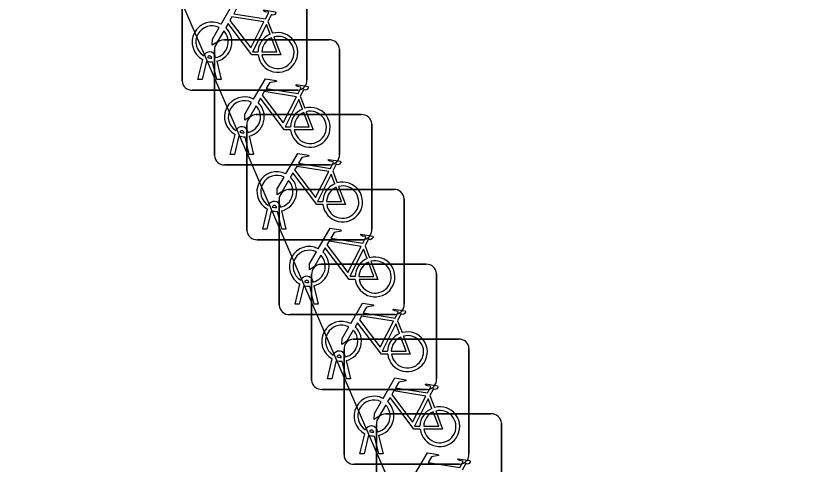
# Model space of a CAD drawing. Extents: x 162026 to 163499, y 387297 to 388169.
# Drawn here: x 162287.71 to 162294.11, y 387480.54 to 387484.12 of the extents above; entities that cross this region are included whole.
import ezdxf

# ---------------------------------------------------------------- set-up
doc = ezdxf.new("R2010")
doc.units = 0
doc.layers.add('IMGEO_Fietsenrek', color=7, linetype='Continuous')
doc.layers.add('IMGEO_Pand', color=7, linetype='Continuous')

msp = doc.modelspace()

# ---------------------------------------------------------------- linework, layer by layer
at = {"layer": 'IMGEO_Fietsenrek'}
for p, q in [((162289.0355, 387483.6059), (162289.0355, 387484.4468)), ((162289.0355, 387484.4468), (162289.0355, 387483.6059)), ((162290.0345, 387484.4561), (162290.0345, 387483.6152)), ((162290.0345, 387483.6152), (162290.0345, 387484.4561)), ((162289.7222, 387484.0802), (162289.7585, 387483.985)), ((162289.3689, 387483.9325), (162290.2098, 387483.9325)), ((162290.2098, 387483.9325), (162289.3689, 387483.9325)), ((162289.2945, 387483.0079), (162289.2945, 387483.8488)), ((162289.2945, 387483.8488), (162289.2945, 387483.0079)), ((162290.2935, 387483.8581), (162290.2935, 387483.0172)), ((162290.2935, 387483.0172), (162290.2935, 387483.8581)), ((162289.1625, 387483.6153), (162289.2008, 387483.7753)), ((162289.2312, 387483.7631), (162289.1959, 387483.6153)), ((162289.2729, 387483.7869), (162289.2719, 387483.7912)), ((162289.314, 387483.6153), (162289.2801, 387483.757)), ((162289.3036, 387483.7984), (162289.3054, 387483.7905)), ((162289.3124, 387483.7613), (162289.3474, 387483.6153)), ((162289.1959, 387483.6153), (162289.1625, 387483.6153)), ((162289.3474, 387483.6153), (162289.314, 387483.6153)), ((162289.9601, 387483.5315), (162289.1192, 387483.5315)), ((162289.1192, 387483.5315), (162289.9601, 387483.5315)), ((162289.9812, 387483.4822), (162290.0175, 387483.387)), ((162289.6279, 387483.3355), (162290.4688, 387483.3355)), ((162290.4688, 387483.3355), (162289.6279, 387483.3355)), ((162289.5535, 387482.4109), (162289.5535, 387483.2518)), ((162289.5535, 387483.2518), (162289.5535, 387482.4109)), ((162290.5525, 387483.2611), (162290.5525, 387482.4202)), ((162290.5525, 387482.4202), (162290.5525, 387483.2611)), ((162289.5319, 387483.1889), (162289.5309, 387483.1932)), ((162289.5626, 387483.2004), (162289.5644, 387483.1925)), ((162289.4215, 387483.0173), (162289.4598, 387483.1773)), ((162289.4902, 387483.1651), (162289.4549, 387483.0173)), ((162289.573, 387483.0173), (162289.5391, 387483.159)), ((162289.5714, 387483.1633), (162289.6064, 387483.0173)), ((162289.4549, 387483.0173), (162289.4215, 387483.0173)), ((162289.6064, 387483.0173), (162289.573, 387483.0173)), ((162290.2191, 387482.9335), (162289.3782, 387482.9335)), ((162289.3782, 387482.9335), (162290.2191, 387482.9335)), ((162290.2402, 387482.8852), (162290.2765, 387482.79)), ((162289.8869, 387482.7375), (162290.7278, 387482.7375)), ((162290.7278, 387482.7375), (162289.8869, 387482.7375)), ((162289.8125, 387481.8129), (162289.8125, 387482.6538)), ((162289.8125, 387482.6538), (162289.8125, 387481.8129)), ((162289.8216, 387482.6034), (162289.8234, 387482.5955)), ((162290.8115, 387482.6631), (162290.8115, 387481.8222)), ((162290.8115, 387481.8222), (162290.8115, 387482.6631)), ((162289.6805, 387482.4203), (162289.7188, 387482.5803)), ((162289.7492, 387482.5681), (162289.7139, 387482.4203)), ((162289.7909, 387482.5919), (162289.7899, 387482.5962)), ((162289.832, 387482.4203), (162289.7981, 387482.562)), ((162289.8304, 387482.5663), (162289.8654, 387482.4203)), ((162289.7139, 387482.4203), (162289.6805, 387482.4203)), ((162289.8654, 387482.4203), (162289.832, 387482.4203)), ((162290.4781, 387482.3365), (162289.6372, 387482.3365)), ((162289.6372, 387482.3365), (162290.4781, 387482.3365)), ((162290.4992, 387482.2872), (162290.5355, 387482.192)), ((162290.1459, 387482.1395), (162290.9868, 387482.1395)), ((162290.9868, 387482.1395), (162290.1459, 387482.1395)), ((162290.0715, 387481.2149), (162290.0715, 387482.0558)), ((162290.0715, 387482.0558), (162290.0715, 387481.2149)), ((162291.0705, 387482.0651), (162291.0705, 387481.2242)), ((162291.0705, 387481.2242), (162291.0705, 387482.0651)), ((162289.9395, 387481.8223), (162289.9778, 387481.9823)), ((162290.0082, 387481.9701), (162289.9729, 387481.8223)), ((162290.0499, 387481.9939), (162290.0489, 387481.9982)), ((162290.091, 387481.8223), (162290.0571, 387481.964)), ((162290.0806, 387482.0054), (162290.0824, 387481.9975)), ((162290.0894, 387481.9683), (162290.1244, 387481.8223)), ((162289.9729, 387481.8223), (162289.9395, 387481.8223)), ((162290.1244, 387481.8223), (162290.091, 387481.8223)), ((162290.7371, 387481.7385), (162289.8962, 387481.7385)), ((162289.8962, 387481.7385), (162290.7371, 387481.7385)), ((162290.7582, 387481.6892), (162290.7945, 387481.594)), ((162290.4049, 387481.5415), (162291.2458, 387481.5415)), ((162291.2458, 387481.5415), (162290.4049, 387481.5415)), ((162290.3305, 387480.6169), (162290.3305, 387481.4578)), ((162290.3305, 387481.4578), (162290.3305, 387480.6169)), ((162291.3295, 387481.4671), (162291.3295, 387480.6262)), ((162291.3295, 387480.6262), (162291.3295, 387481.4671)), ((162290.3089, 387481.3959), (162290.3079, 387481.4002)), ((162290.3396, 387481.4074), (162290.3414, 387481.3995)), ((162290.1985, 387481.2243), (162290.2368, 387481.3843)), ((162290.2672, 387481.3721), (162290.2319, 387481.2243)), ((162290.35, 387481.2243), (162290.3161, 387481.366)), ((162290.3484, 387481.3703), (162290.3834, 387481.2243)), ((162290.2319, 387481.2243), (162290.1985, 387481.2243)), ((162290.3834, 387481.2243), (162290.35, 387481.2243)), ((162290.9961, 387481.1405), (162290.1552, 387481.1405)), ((162290.1552, 387481.1405), (162290.9961, 387481.1405)), ((162291.0172, 387481.0912), (162291.0535, 387480.996)), ((162290.6639, 387480.9445), (162291.5048, 387480.9445)), ((162291.5048, 387480.9445), (162290.6639, 387480.9445)), ((162290.5895, 387480.0199), (162290.5895, 387480.8608)), ((162290.5895, 387480.8608), (162290.5895, 387480.0199)), ((162290.5986, 387480.8094), (162290.6004, 387480.8015)), ((162291.5885, 387480.8701), (162291.5885, 387480.0292)), ((162291.5885, 387480.0292), (162291.5885, 387480.8701)), ((162290.4575, 387480.6263), (162290.4958, 387480.7863)), ((162290.5262, 387480.7741), (162290.4909, 387480.6263)), ((162290.5679, 387480.7979), (162290.5669, 387480.8022)), ((162290.609, 387480.6263), (162290.5751, 387480.768)), ((162290.6074, 387480.7723), (162290.6424, 387480.6263)), ((162290.4909, 387480.6263), (162290.4575, 387480.6263)), ((162290.6424, 387480.6263), (162290.609, 387480.6263)), ((162291.2551, 387480.5425), (162290.4142, 387480.5425)), ((162290.4142, 387480.5425), (162291.2551, 387480.5425))]:
    msp.add_line(p, q, dxfattribs=at)
for points in [[(162289.3481, 387484.0572), (162289.4428, 387484.2207), (162289.529, 387484.2069), (162289.5307, 387484.1982), (162289.4746, 387484.1873), (162289.4484, 387484.142), (162289.7036, 387484.1012)], [(162289.7036, 387484.1012), (162289.7286, 387484.15), (162289.7235, 387484.154), (162289.7003, 387484.1577), (162289.6876, 387484.1652), (162289.6866, 387484.1683), (162289.6888, 387484.1729), (162289.7836, 387484.1578), (162289.7859, 387484.1475), (162289.7765, 387484.1351), (162289.7641, 387484.1287), (162289.7496, 387484.1349), (162289.7222, 387484.0802)], [(162289.6907, 387484.076), (162289.4339, 387484.117), (162289.4172, 387484.0882), (162289.5842, 387483.8679), (162289.6907, 387484.076)], [(162289.3688, 387484.0047), (162289.3172, 387483.9155), (162289.2773, 387483.8895), (162289.2785, 387483.937), (162289.333, 387484.0312)], [(162289.6438, 387483.8125), (162289.5941, 387483.8126), (162289.4034, 387484.0643), (162289.3844, 387484.0315)], [(162289.7387, 387483.978), (162289.7094, 387484.0548), (162289.6, 387483.8367), (162289.6427, 387483.8366)], [(162289.6727, 387483.8365), (162289.7926, 387483.8363), (162289.7494, 387483.9499)], [(162289.7692, 387483.9568), (162289.8242, 387483.8122), (162289.6741, 387483.8125)], [(162289.6071, 387483.4592), (162289.7018, 387483.6227), (162289.788, 387483.6089), (162289.7897, 387483.6002), (162289.7336, 387483.5893), (162289.7074, 387483.544), (162289.9626, 387483.5032)], [(162289.9626, 387483.5032), (162289.9876, 387483.552), (162289.9825, 387483.556), (162289.9593, 387483.5597), (162289.9466, 387483.5672), (162289.9456, 387483.5703), (162289.9478, 387483.5749), (162290.0426, 387483.5598), (162290.0449, 387483.5495), (162290.0355, 387483.5371), (162290.0231, 387483.5307), (162290.0086, 387483.5369), (162289.9812, 387483.4822)], [(162289.9497, 387483.478), (162289.6929, 387483.519), (162289.6762, 387483.4902), (162289.8432, 387483.2699), (162289.9497, 387483.478)], [(162289.9028, 387483.2145), (162289.8531, 387483.2146), (162289.6624, 387483.4663), (162289.6434, 387483.4335)], [(162289.9977, 387483.38), (162289.9684, 387483.4568), (162289.859, 387483.2387), (162289.9017, 387483.2386)], [(162289.6278, 387483.4067), (162289.5762, 387483.3175), (162289.5363, 387483.2915), (162289.5375, 387483.339), (162289.592, 387483.4332)], [(162289.9317, 387483.2385), (162290.0516, 387483.2383), (162290.0084, 387483.3519)], [(162290.0282, 387483.3588), (162290.0832, 387483.2142), (162289.9331, 387483.2145)], [(162289.8661, 387482.8622), (162289.9608, 387483.0257), (162290.047, 387483.0119), (162290.0487, 387483.0032), (162289.9926, 387482.9923), (162289.9664, 387482.947), (162290.2216, 387482.9062)], [(162290.2087, 387482.881), (162289.9519, 387482.922), (162289.9352, 387482.8932), (162290.1022, 387482.6729), (162290.2087, 387482.881)], [(162290.2216, 387482.9062), (162290.2466, 387482.955), (162290.2415, 387482.959), (162290.2183, 387482.9627), (162290.2056, 387482.9702), (162290.2046, 387482.9733), (162290.2068, 387482.9779), (162290.3016, 387482.9628), (162290.3039, 387482.9525), (162290.2945, 387482.9401), (162290.2821, 387482.9337), (162290.2676, 387482.9399), (162290.2402, 387482.8852)], [(162290.1618, 387482.6175), (162290.1121, 387482.6176), (162289.9214, 387482.8693), (162289.9024, 387482.8365)], [(162290.2567, 387482.783), (162290.2274, 387482.8598), (162290.118, 387482.6417), (162290.1607, 387482.6416)], [(162289.8868, 387482.8097), (162289.8352, 387482.7205), (162289.7953, 387482.6945), (162289.7965, 387482.742), (162289.851, 387482.8362)], [(162290.1907, 387482.6415), (162290.3106, 387482.6413), (162290.2674, 387482.7549)], [(162290.2872, 387482.7618), (162290.3422, 387482.6172), (162290.1921, 387482.6175)], [(162290.1251, 387482.2642), (162290.2198, 387482.4277), (162290.306, 387482.4139), (162290.3077, 387482.4052), (162290.2516, 387482.3943), (162290.2254, 387482.349), (162290.4806, 387482.3082)], [(162290.4806, 387482.3082), (162290.5056, 387482.357), (162290.5005, 387482.361), (162290.4773, 387482.3647), (162290.4646, 387482.3722), (162290.4636, 387482.3753), (162290.4658, 387482.3799), (162290.5606, 387482.3648), (162290.5629, 387482.3545), (162290.5535, 387482.3421), (162290.5411, 387482.3357), (162290.5266, 387482.3419), (162290.4992, 387482.2872)], [(162290.4677, 387482.283), (162290.2109, 387482.324), (162290.1942, 387482.2952), (162290.3612, 387482.0749), (162290.4677, 387482.283)], [(162290.1458, 387482.2117), (162290.0942, 387482.1225), (162290.0543, 387482.0965), (162290.0555, 387482.144), (162290.11, 387482.2382)], [(162290.4208, 387482.0195), (162290.3711, 387482.0196), (162290.1804, 387482.2713), (162290.1614, 387482.2385)], [(162290.5157, 387482.185), (162290.4864, 387482.2618), (162290.377, 387482.0437), (162290.4197, 387482.0436)], [(162290.4497, 387482.0435), (162290.5696, 387482.0433), (162290.5264, 387482.1569)], [(162290.5462, 387482.1638), (162290.6012, 387482.0192), (162290.4511, 387482.0195)], [(162290.3841, 387481.6662), (162290.4788, 387481.8297), (162290.565, 387481.8159), (162290.5667, 387481.8072), (162290.5106, 387481.7963), (162290.4844, 387481.751), (162290.7396, 387481.7102)], [(162290.7396, 387481.7102), (162290.7646, 387481.759), (162290.7595, 387481.763), (162290.7363, 387481.7667), (162290.7236, 387481.7742), (162290.7226, 387481.7773), (162290.7248, 387481.7819), (162290.8196, 387481.7668), (162290.8219, 387481.7565), (162290.8125, 387481.7441), (162290.8001, 387481.7377), (162290.7856, 387481.7439), (162290.7582, 387481.6892)], [(162290.7267, 387481.685), (162290.4699, 387481.726), (162290.4532, 387481.6972), (162290.6202, 387481.4769), (162290.7267, 387481.685)], [(162290.6798, 387481.4215), (162290.6301, 387481.4216), (162290.4394, 387481.6733), (162290.4204, 387481.6405)], [(162290.7747, 387481.587), (162290.7454, 387481.6638), (162290.636, 387481.4457), (162290.6787, 387481.4456)], [(162290.4048, 387481.6137), (162290.3532, 387481.5245), (162290.3133, 387481.4985), (162290.3145, 387481.546), (162290.369, 387481.6402)], [(162290.7087, 387481.4455), (162290.8286, 387481.4453), (162290.7854, 387481.5589)], [(162290.8052, 387481.5658), (162290.8602, 387481.4212), (162290.7101, 387481.4215)], [(162290.6431, 387481.0682), (162290.7378, 387481.2317), (162290.824, 387481.2179), (162290.8257, 387481.2092), (162290.7696, 387481.1983), (162290.7434, 387481.153), (162290.9986, 387481.1122)], [(162290.9986, 387481.1122), (162291.0236, 387481.161), (162291.0185, 387481.165), (162290.9953, 387481.1687), (162290.9826, 387481.1762), (162290.9816, 387481.1793), (162290.9838, 387481.1839), (162291.0786, 387481.1688), (162291.0809, 387481.1585), (162291.0715, 387481.1461), (162291.0591, 387481.1397), (162291.0446, 387481.1459), (162291.0172, 387481.0912)], [(162290.9388, 387480.8235), (162290.8891, 387480.8236), (162290.6984, 387481.0753), (162290.6794, 387481.0425)], [(162290.9857, 387481.087), (162290.7289, 387481.128), (162290.7122, 387481.0992), (162290.8792, 387480.8789), (162290.9857, 387481.087)], [(162291.0337, 387480.989), (162291.0044, 387481.0658), (162290.895, 387480.8477), (162290.9377, 387480.8476)], [(162290.6638, 387481.0157), (162290.6122, 387480.9265), (162290.5723, 387480.9005), (162290.5735, 387480.948), (162290.628, 387481.0422)], [(162290.9677, 387480.8475), (162291.0876, 387480.8473), (162291.0444, 387480.9609)], [(162291.0642, 387480.9678), (162291.1192, 387480.8232), (162290.9691, 387480.8235)], [(162290.9021, 387480.4712), (162290.9968, 387480.6347), (162291.083, 387480.6209), (162291.0847, 387480.6122), (162291.0286, 387480.6013), (162291.0024, 387480.556), (162291.2576, 387480.5152)], [(162291.2576, 387480.5152), (162291.2826, 387480.564), (162291.2775, 387480.568), (162291.2543, 387480.5717), (162291.2416, 387480.5792), (162291.2406, 387480.5823), (162291.2428, 387480.5869), (162291.3376, 387480.5718), (162291.3399, 387480.5615), (162291.3305, 387480.5491), (162291.3181, 387480.5427), (162291.3036, 387480.5489), (162291.2762, 387480.4942)]]:
    msp.add_lwpolyline(points, dxfattribs=at)
for centre, radius, start, end in [((162289.2751, 387483.9159), 0.159, 62.67661, 242.13685), ((162289.2751, 387483.9159), 0.129, 63.31916, 238.90302), ((162289.2751, 387483.9159), 0.159, 283.5766, 46.60424), ((162289.2751, 387483.9159), 0.129, 283.60429, 43.43025), ((162289.8017, 387483.8319), 0.159, 113.3408, 178.32165), ((162289.8017, 387483.8319), 0.159, 187.0065, 105.77075), ((162289.8017, 387483.8319), 0.129, 113.92302, 177.95563), ((162289.8017, 387483.8319), 0.129, 188.67146, 104.58832), ((162289.3722, 387483.8546), 0.0779, 92.4484, 184.28452), ((162289.3722, 387483.8546), 0.0779, 92.4484, 184.28452), ((162290.2156, 387483.8548), 0.0779, 2.4484, 94.28452), ((162290.2156, 387483.8548), 0.0779, 2.4484, 94.28452), ((162289.2549, 387483.7873), 0.0499, 12.8025, 158.69338), ((162289.2751, 387483.9159), 0.159, 253.99666, 271.78671), ((162289.2549, 387483.7873), 0.0174, 12.8025, 163.45023), ((162289.2751, 387483.9159), 0.129, 253.41502, 269.02044), ((162289.1134, 387483.6092), 0.0779, 182.4484, 274.28452), ((162289.1134, 387483.6092), 0.0779, 182.4484, 274.28452), ((162289.9568, 387483.6094), 0.0779, 272.4484, 4.28452), ((162289.9568, 387483.6094), 0.0779, 272.4484, 4.28452), ((162289.5341, 387483.3179), 0.159, 62.67661, 242.13685), ((162289.5341, 387483.3179), 0.129, 63.31916, 238.90302), ((162289.5341, 387483.3179), 0.129, 283.60429, 43.43025), ((162289.5341, 387483.3179), 0.159, 283.5766, 46.60424), ((162290.0607, 387483.2339), 0.159, 113.3408, 178.32165), ((162290.0607, 387483.2339), 0.159, 187.0065, 105.77075), ((162289.6312, 387483.2576), 0.0779, 92.4484, 184.28452), ((162289.6312, 387483.2576), 0.0779, 92.4484, 184.28452), ((162290.0607, 387483.2339), 0.129, 113.92302, 177.95563), ((162290.0607, 387483.2339), 0.129, 188.67146, 104.58832), ((162290.4746, 387483.2578), 0.0779, 2.4484, 94.28452), ((162290.4746, 387483.2578), 0.0779, 2.4484, 94.28452), ((162289.5139, 387483.1893), 0.0499, 12.8025, 158.69338), ((162289.5139, 387483.1893), 0.0174, 12.8025, 163.45023), ((162289.5341, 387483.3179), 0.129, 253.41502, 269.02044), ((162289.5341, 387483.3179), 0.159, 253.99666, 271.78671), ((162289.3724, 387483.0112), 0.0779, 182.4484, 274.28452), ((162289.3724, 387483.0112), 0.0779, 182.4484, 274.28452), ((162290.2158, 387483.0114), 0.0779, 272.4484, 4.28452), ((162290.2158, 387483.0114), 0.0779, 272.4484, 4.28452), ((162289.7931, 387482.7209), 0.159, 62.67661, 242.13685), ((162289.7931, 387482.7209), 0.129, 63.31916, 238.90302), ((162289.7931, 387482.7209), 0.129, 283.60429, 43.43025), ((162289.7931, 387482.7209), 0.159, 283.5766, 46.60424), ((162290.3197, 387482.6369), 0.159, 187.0065, 105.77075), ((162289.8902, 387482.6596), 0.0779, 92.4484, 184.28452), ((162289.8902, 387482.6596), 0.0779, 92.4484, 184.28452), ((162290.3197, 387482.6369), 0.159, 113.3408, 178.32165), ((162290.3197, 387482.6369), 0.129, 113.92302, 177.95563), ((162290.3197, 387482.6369), 0.129, 188.67146, 104.58832), ((162290.7336, 387482.6598), 0.0779, 2.4484, 94.28452), ((162290.7336, 387482.6598), 0.0779, 2.4484, 94.28452), ((162289.7729, 387482.5923), 0.0499, 12.8025, 158.69338), ((162289.7729, 387482.5923), 0.0174, 12.8025, 163.45023), ((162289.7931, 387482.7209), 0.159, 253.99666, 271.78671), ((162289.7931, 387482.7209), 0.129, 253.41502, 269.02044), ((162289.6314, 387482.4142), 0.0779, 182.4484, 274.28452), ((162289.6314, 387482.4142), 0.0779, 182.4484, 274.28452), ((162290.4748, 387482.4144), 0.0779, 272.4484, 4.28452), ((162290.4748, 387482.4144), 0.0779, 272.4484, 4.28452), ((162290.0521, 387482.1229), 0.159, 62.67661, 242.13685), ((162290.0521, 387482.1229), 0.129, 63.31916, 238.90302), ((162290.0521, 387482.1229), 0.159, 283.5766, 46.60424), ((162290.0521, 387482.1229), 0.129, 283.60429, 43.43025), ((162290.5787, 387482.0389), 0.159, 113.3408, 178.32165), ((162290.5787, 387482.0389), 0.159, 187.0065, 105.77075), ((162290.5787, 387482.0389), 0.129, 113.92302, 177.95563), ((162290.5787, 387482.0389), 0.129, 188.67146, 104.58832), ((162290.1492, 387482.0616), 0.0779, 92.4484, 184.28452), ((162290.1492, 387482.0616), 0.0779, 92.4484, 184.28452), ((162290.9926, 387482.0618), 0.0779, 2.4484, 94.28452), ((162290.9926, 387482.0618), 0.0779, 2.4484, 94.28452), ((162290.0319, 387481.9943), 0.0499, 12.8025, 158.69338), ((162290.0521, 387482.1229), 0.159, 253.99666, 271.78671), ((162290.0319, 387481.9943), 0.0174, 12.8025, 163.45023), ((162290.0521, 387482.1229), 0.129, 253.41502, 269.02044), ((162289.8904, 387481.8162), 0.0779, 182.4484, 274.28452), ((162289.8904, 387481.8162), 0.0779, 182.4484, 274.28452), ((162290.7338, 387481.8164), 0.0779, 272.4484, 4.28452), ((162290.7338, 387481.8164), 0.0779, 272.4484, 4.28452), ((162290.3111, 387481.5249), 0.159, 62.67661, 242.13685), ((162290.3111, 387481.5249), 0.129, 63.31916, 238.90302), ((162290.3111, 387481.5249), 0.129, 283.60429, 43.43025), ((162290.3111, 387481.5249), 0.159, 283.5766, 46.60424), ((162290.8377, 387481.4409), 0.159, 113.3408, 178.32165), ((162290.8377, 387481.4409), 0.159, 187.0065, 105.77075), ((162290.4082, 387481.4636), 0.0779, 92.4484, 184.28452), ((162290.4082, 387481.4636), 0.0779, 92.4484, 184.28452), ((162290.8377, 387481.4409), 0.129, 113.92302, 177.95563), ((162290.8377, 387481.4409), 0.129, 188.67146, 104.58832), ((162291.2516, 387481.4638), 0.0779, 2.4484, 94.28452), ((162291.2516, 387481.4638), 0.0779, 2.4484, 94.28452), ((162290.2909, 387481.3963), 0.0499, 12.8025, 158.69338), ((162290.2909, 387481.3963), 0.0174, 12.8025, 163.45023), ((162290.3111, 387481.5249), 0.129, 253.41502, 269.02044), ((162290.3111, 387481.5249), 0.159, 253.99666, 271.78671), ((162290.1494, 387481.2182), 0.0779, 182.4484, 274.28452), ((162290.1494, 387481.2182), 0.0779, 182.4484, 274.28452), ((162290.9928, 387481.2184), 0.0779, 272.4484, 4.28452), ((162290.9928, 387481.2184), 0.0779, 272.4484, 4.28452), ((162290.5701, 387480.9269), 0.159, 62.67661, 242.13685), ((162290.5701, 387480.9269), 0.129, 63.31916, 238.90302), ((162290.5701, 387480.9269), 0.129, 283.60429, 43.43025), ((162290.5701, 387480.9269), 0.159, 283.5766, 46.60424), ((162291.0967, 387480.8429), 0.159, 187.0065, 105.77075), ((162290.6672, 387480.8666), 0.0779, 92.4484, 184.28452), ((162290.6672, 387480.8666), 0.0779, 92.4484, 184.28452), ((162291.0967, 387480.8429), 0.159, 113.3408, 178.32165), ((162291.0967, 387480.8429), 0.129, 113.92302, 177.95563), ((162291.0967, 387480.8429), 0.129, 188.67146, 104.58832), ((162291.5106, 387480.8668), 0.0779, 2.4484, 94.28452), ((162291.5106, 387480.8668), 0.0779, 2.4484, 94.28452), ((162290.5499, 387480.7983), 0.0499, 12.8025, 158.69338), ((162290.5499, 387480.7983), 0.0174, 12.8025, 163.45023), ((162290.5701, 387480.9269), 0.159, 253.99666, 271.78671), ((162290.5701, 387480.9269), 0.129, 253.41502, 269.02044), ((162290.4084, 387480.6202), 0.0779, 182.4484, 274.28452), ((162290.4084, 387480.6202), 0.0779, 182.4484, 274.28452), ((162291.2518, 387480.6204), 0.0779, 272.4484, 4.28452), ((162291.2518, 387480.6204), 0.0779, 272.4484, 4.28452)]:
    msp.add_arc(centre, radius, start, end, dxfattribs=at)
at = {"layer": 'IMGEO_Pand'}
msp.add_lwpolyline([(162289.996, 387490.573), (162287.708, 387487.29), (162294.112, 387472.505)], dxfattribs=at)

doc.saveas('drawing.dxf')
